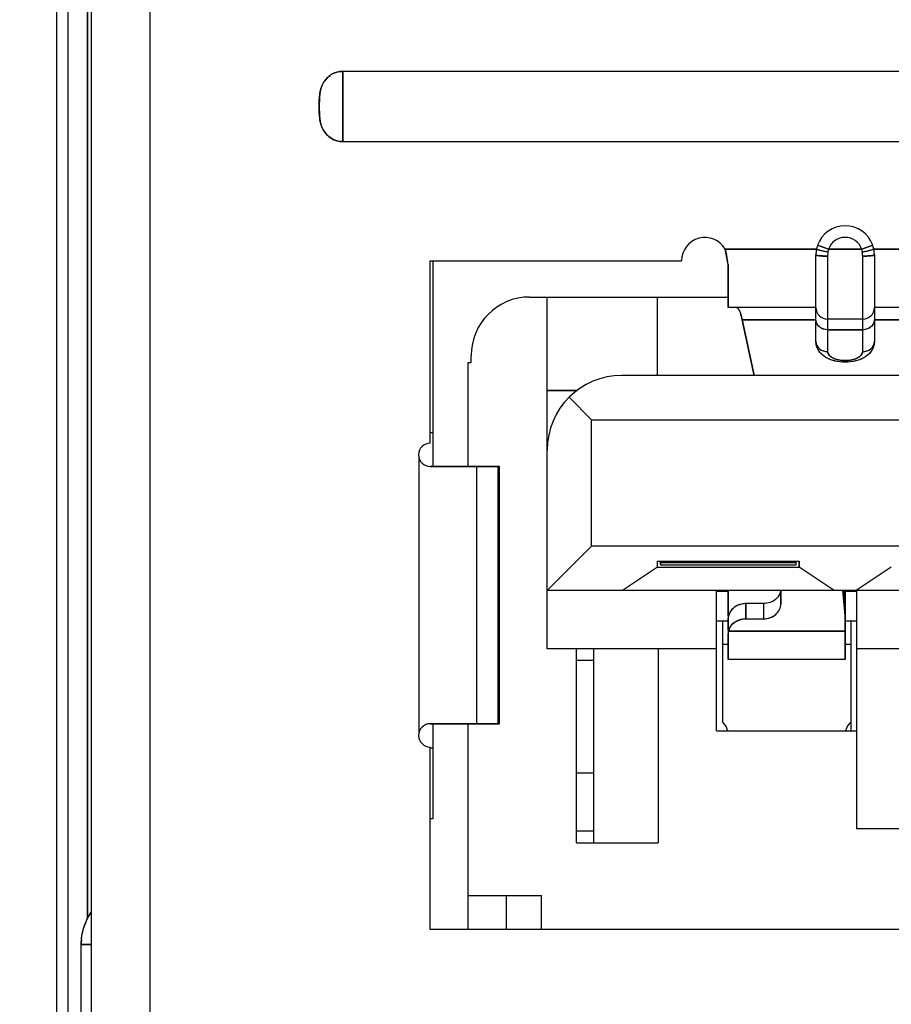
# Model space of a CAD drawing. Header units: millimetres. Extents: x 0 to 1750, y -1720 to 477.
# Tile 288 of 317: x 633 to 641, y -60 to -52. Entities that reach past the tile are written whole.
import ezdxf

# ---------------------------------------------------------------- set-up
doc = ezdxf.new("R2010")
doc.units = ezdxf.units.MM
doc.header["$LTSCALE"] = 92.51
doc.header["$PDMODE"] = 3
doc.header["$PDSIZE"] = 8
doc.layers.get('0').update_dxf_attribs({"linetype": 'CONTINUOUS'})
doc.layers.get('Defpoints').update_dxf_attribs({"linetype": 'CONTINUOUS'})
for name, color, linetype in [('000-VC5000_DXF_DIMENSION', 7, 'CONTINUOUS'), ('101304998_DXF_CONTINUOUS_LINE', 7, 'CONTINUOUS'), ('_101304998_1DXF_CONTINUOUS_LINE', 7, 'CONTINUOUS'), ('DE-11-072043DXF_CONTINUOUS_LINE', 7, 'CONTINUOUS'), ('MANIFOLD_SOLDXF_CONTINUOUS_LINE', 7, 'CONTINUOUS')]:
    doc.layers.add(name, color=color, linetype=linetype)
doc.styles.get("Standard").update_dxf_attribs({"font": 'ISOCP', "width": 0.8})
doc.dimstyles.new('DIMSTYLE_1', dxfattribs={"dimtxt": 6, "dimasz": 6, "dimexe": 2.5, "dimexo": 0.5, "dimgap": 0.75, "dimtad": 1, "dimdsep": 46, "dimtxsty": 'STANDARD', "dimblk": '_FILLED', "dimblk1": '_FILLED', "dimblk2": '_FILLED', "dimcen": 0.09, "dimclrt": 3, "dimazin": 2, "dimtp": 0.5, "dimtm": 0.5, "dimtfac": 1, "dimtofl": 0, "dimtmove": 0, "dimatfit": 3, "dimldrblk": '_FILLED', "dimfxl": 1, "dimtolj": 1, "dimarcsym": 0})

# ---------------------------------------------------------------- blocks, each defined once
blk = doc.blocks.new('_FILLED')
at = {"color": 0, "linetype": 'ByBlock'}
blk.add_solid([(0, 0), (-1, 0.1667), (-1, -0.1667)], dxfattribs=at)
blk = doc.blocks.new('*D2')
at = {"layer": '000-VC5000_DXF_DIMENSION', "color": 0, "lineweight": -2}
for p, q in [((639.3828, -14.0552), (565.0825, -14.0552)), ((567.5825, -20.0552), (567.5825, -217.9552)), ((614.8828, -223.9552), (565.0825, -223.9552))]:
    blk.add_line(p, q, dxfattribs=at)
at = {"layer": 'Defpoints', "color": 0}
for p in [(639.8828, -14.0552), (567.5825, -223.9552), (615.3828, -223.9552)]:
    blk.add_point(p, dxfattribs=at)
at = {"layer": '000-VC5000_DXF_DIMENSION', "color": 0, "linetype": 'ByBlock', "lineweight": -2, "xscale": 6, "yscale": 6, "zscale": 6}
for p, rotation in [((567.5825, -14.0552), 90), ((567.5825, -223.9552), 270)]:
    blk.add_blockref('_FILLED', p, dxfattribs=dict(at, rotation=rotation))
at = {"layer": '000-VC5000_DXF_DIMENSION', "color": 3, "insert": (558.8325, -119.099), "char_height": 6, "attachment_point": 2, "rotation": 90, "line_spacing_factor": 0.9}
blk.add_mtext('\\A1;209.9', dxfattribs=at)

msp = doc.modelspace()

# ---------------------------------------------------------------- linework, layer by layer
at = {"layer": '101304998_DXF_CONTINUOUS_LINE'}
for p, q in [((633.6148, -39.1652), (633.6148, -68.3652)), ((633.8156, -68.3652), (633.8156, -39.1652)), ((634.3156, -39.1288), (634.3156, -68.3652)), ((633.7821, -46.3881), (633.7821, -59.4317)), ((635.9656, -52.7852), (635.9656, -52.1852)), ((650.5656, -52.1852), (635.9656, -52.1852)), ((635.9656, -52.7852), (650.5656, -52.7852)), ((639.2388, -53.7052), (640.0207, -53.7052)), ((640.1242, -53.7052), (640.0299, -53.6719)), ((640.1242, -53.7052), (640.407, -53.7052)), ((640.5013, -53.6719), (640.407, -53.7052)), ((640.5071, -53.707), (640.5097, -53.7059)), ((640.5106, -53.7052), (641.2924, -53.7052)), ((636.7156, -55.3652), (636.7156, -53.8052)), ((636.7156, -53.8052), (638.8656, -53.8052)), ((636.7406, -55.5652), (636.7406, -53.8052)), ((639.2656, -53.837), (639.2597, -53.8082)), ((640.0156, -54.4963), (640.0156, -53.7552)), ((640.1156, -53.7652), (640.1156, -54.5825)), ((640.4156, -54.5825), (640.4156, -53.7652)), ((640.5156, -53.7552), (640.5156, -54.2052)), ((639.2656, -54.2052), (639.2656, -53.837)), ((637.5656, -54.1152), (639.2656, -54.1152)), ((637.7156, -57.1252), (637.7156, -54.1152)), ((638.6606, -54.7852), (638.6606, -54.1152)), ((640.0156, -54.2052), (639.2656, -54.2052)), ((639.3579, -54.2279), (639.3617, -54.2357)), ((641.2656, -54.2052), (640.5156, -54.2052)), ((640.5156, -54.2098), (640.5156, -54.4963)), ((639.3853, -54.309), (639.4878, -54.7852)), ((639.3853, -54.309), (640.0156, -54.309)), ((640.4156, -54.3052), (640.1156, -54.3052)), ((640.5156, -54.309), (641.1459, -54.309)), ((640.1156, -54.3952), (640.4156, -54.3952)), ((637.0656, -54.6752), (637.0656, -54.6152)), ((637.0406, -55.5652), (637.0406, -54.6752)), ((637.0406, -54.6752), (637.0656, -54.6752)), ((648.1756, -54.7852), (638.3556, -54.7852)), ((637.969, -54.9152), (637.7156, -54.9152)), ((638.0956, -55.1652), (637.9031, -54.9727)), ((638.0956, -56.2452), (638.0956, -55.1652)), ((638.0956, -55.1652), (648.4356, -55.1652)), ((636.7156, -55.2752), (636.7406, -55.2752)), ((636.6206, -57.834), (636.6206, -55.4965)), ((636.7156, -55.5652), (637.3067, -55.5652)), ((637.1109, -55.5652), (637.1109, -57.7652)), ((637.2971, -57.7652), (637.2971, -55.5652)), ((637.3068, -57.7652), (637.3068, -55.5652)), ((637.7156, -56.6252), (638.0956, -56.2452)), ((648.4356, -56.2452), (638.0956, -56.2452)), ((638.6606, -56.4252), (638.3606, -56.6252)), ((638.6606, -56.4252), (638.6606, -56.3752)), ((638.6606, -56.3752), (639.8706, -56.3752)), ((638.6606, -56.4252), (639.8706, -56.4252)), ((638.6856, -56.4052), (638.6856, -56.3752)), ((638.6856, -56.4052), (639.8456, -56.4052)), ((639.8386, -56.3887), (638.6926, -56.3887)), ((639.8456, -56.4052), (639.8456, -56.3752)), ((639.8706, -56.4252), (639.8706, -56.3752)), ((640.1706, -56.6252), (639.8706, -56.4252)), ((640.6606, -56.4252), (640.3606, -56.6252)), ((648.8156, -56.6252), (637.7156, -56.6252)), ((639.1656, -57.8252), (639.1656, -56.6252)), ((639.2656, -56.6352), (639.1656, -56.6352)), ((639.2656, -56.8448), (639.2656, -56.6252)), ((639.7156, -56.7394), (639.7156, -56.6252)), ((640.2438, -56.6252), (640.2656, -56.8677)), ((640.2656, -56.738), (640.2555, -56.6252)), ((640.2656, -56.6252), (640.2656, -57.2151)), ((640.3606, -56.6352), (640.2656, -56.6352)), ((640.3656, -58.6652), (640.3656, -56.6252)), ((639.4156, -56.738), (639.4156, -56.8677)), ((639.5656, -56.738), (639.4156, -56.738)), ((639.5656, -56.738), (639.5656, -56.8677)), ((639.1656, -56.8852), (639.2656, -56.8852)), ((639.2156, -56.8852), (639.2156, -57.749)), ((639.2656, -56.9651), (639.2656, -56.8656)), ((639.4156, -56.8677), (639.5656, -56.8677)), ((640.2656, -56.8852), (640.3656, -56.8852)), ((640.3156, -57.8252), (640.3156, -56.8852)), ((639.2656, -57.2149), (639.2656, -56.9956)), ((639.2677, -56.9744), (640.2656, -56.9744)), ((639.2156, -57.0852), (639.2656, -57.0852)), ((640.2656, -57.0852), (640.3156, -57.0852)), ((639.1656, -57.1252), (637.7156, -57.1252)), ((637.9656, -58.7852), (637.9656, -57.1252)), ((638.1156, -58.7852), (638.1156, -57.1252)), ((638.6656, -57.1252), (638.6656, -58.7852)), ((641.6656, -57.1252), (640.3656, -57.1252)), ((638.1156, -57.2252), (637.9656, -57.2252)), ((640.2656, -57.2151), (639.2656, -57.2151)), ((637.3067, -57.7652), (636.7156, -57.7652)), ((636.7406, -58.5752), (636.7406, -57.7652)), ((637.0406, -59.5252), (637.0406, -57.7652)), ((639.1656, -57.8252), (640.3656, -57.8252)), ((636.7156, -59.5252), (636.7156, -57.9652)), ((636.7406, -57.9752), (636.7156, -57.9752)), ((637.9656, -58.1852), (638.1156, -58.1852)), ((636.7156, -58.5752), (636.7406, -58.5752)), ((638.1156, -58.6852), (637.9656, -58.6852)), ((641.6656, -58.6652), (640.3656, -58.6652)), ((637.9656, -58.7852), (638.6656, -58.7852)), ((637.0406, -59.2352), (637.6656, -59.2352)), ((637.3656, -59.2352), (637.3656, -59.5252)), ((637.6656, -59.5252), (637.6656, -59.2352)), ((641.2656, -59.5252), (636.7156, -59.5252)), ((633.7281, -62.6552), (633.7281, -59.6552)), ((633.8156, -59.6552), (633.7281, -59.6552))]:
    msp.add_line(p, q, dxfattribs=at)
for centre, radius, start, end in [((640.2656, -53.7552), 0.25, 19.47122, 160.52878), ((639.0656, -53.8052), 0.2, 30, 180), ((640.2656, -53.7552), 0.15, 19.47122, 160.52878), ((659.3595, -49.6834), 20.5187, 191.30358, 191.59692), ((640.2658, -53.7553), 0.2502, 171.02844, 177.42941), ((640.2656, -53.7552), 0.25, 168.46331, 171.02592), ((640.2661, -53.7553), 0.2505, 166.72208, 168.46382), ((640.2652, -53.7551), 0.2496, 164.92021, 166.72179), ((640.2651, -53.7551), 0.2494, 163.15571, 164.91988), ((640.2659, -53.7553), 0.2503, 160.52753, 163.15428), ((640.3948, -52.2879), 1.4672, 256.71375, 257.13934), ((640.5564, -51.5735), 2.1997, 257.17888, 258.52151), ((640.3305, -53.7652), 0.2149, 170.36722, 180.01125), ((640.3249, -53.7643), 0.2092, 163.60735, 170.35629), ((640.2063, -53.7643), 0.2092, 9.64371, 16.39265), ((640.2007, -53.7652), 0.2149, 359.98876, 9.63277), ((640.2651, -53.7554), 0.2505, 17.70339, 19.47199), ((640.266, -53.7551), 0.2496, 14.88358, 17.70298), ((640.2654, -53.7553), 0.2502, 11.5354, 14.88062), ((640.2651, -53.7553), 0.2505, 1.56235, 11.52752), ((640.2656, -53.7552), 0.25, 177.43203, 179.99977), ((640.2656, -53.7552), 0.25, 0.00002, 1.55288), ((637.5656, -54.6152), 0.5, 90, 180), ((639.333, -54.2217), 0.0167, 61.48517, 67.22584), ((639.325, -54.2328), 0.0304, 45.76935, 49.60648), ((639.2541, -54.2821), 0.1172, 27.56405, 29.12062), ((639.1843, -54.3158), 0.1946, 23.21218, 24.31089), ((640.1156, -54.2052), 0.1, 180, 270), ((640.4156, -54.2052), 0.1, 270, 0), ((638.906, -54.4169), 0.4909, 17.2174, 17.80423), ((638.8159, -54.4446), 0.5852, 15.89962, 17.1959), ((638.7125, -54.4743), 0.6927, 15.46112, 15.92253), ((638.57, -54.5133), 0.8404, 14.06898, 15.43148), ((640.1549, -54.4963), 0.1393, 180.00956, 188.10815), ((640.376, -54.4963), 0.1396, 351.59732, 359.99468), ((638.3556, -55.4252), 0.64, 90, 180), ((636.7156, -55.4652), 0.1, 90, 270), ((639.4157, -56.9128), 0.1748, 90.02191, 101.52708), ((639.378, -56.9964), 0.1124, 160.73268, 168.68502), ((636.7156, -57.8652), 0.1, 90, 270), ((639.1156, -57.8608), 0.15, 13.74808, 48.18969), ((640.4156, -57.8608), 0.15, 131.81031, 166.26497), ((634.2155, -59.6553), 0.4874, 174.75319, 179.99012)]:
    msp.add_arc(centre, radius, start, end, dxfattribs=at)
for points, knots in [([(635.9656, -52.1852), (635.9319, -52.1852), (635.8631, -52.2046), (635.7666, -52.3093), (635.7649, -52.4853), (635.7666, -52.6612), (635.8631, -52.7658), (635.9319, -52.7852), (635.9656, -52.7852)], [0, 0, 0, 0, 0.12524, 0.250636, 0.500064, 0.749393, 0.874728, 1, 1, 1, 1]), ([(640.0207, -53.7052), (640.0206, -53.706), (640.0251, -53.7069), (640.0306, -53.7094), (640.0431, -53.7123), (640.0522, -53.7146), (640.0576, -53.7159)], [0, 0, 0, 0, 0.062858, 0.249165, 0.567001, 1, 1, 1, 1]), ([(640.4126, -53.7292), (640.4224, -53.7272), (640.454, -53.7203), (640.4861, -53.7144), (640.5071, -53.707)], [0, 0, 0, 0, 0.310865, 1, 1, 1, 1]), ([(640.5097, -53.7059), (640.5099, -53.7058), (640.5102, -53.7057), (640.5106, -53.7053), (640.5106, -53.7052)], [0, 0, 0, 0, 0.678012, 1, 1, 1, 1]), ([(640.0156, -53.7552), (640.0156, -53.7569), (640.0195, -53.758), (640.0218, -53.7587), (640.023, -53.759)], [0, 0, 0, 0, 0.588688, 1, 1, 1, 1]), ([(640.023, -53.759), (640.0355, -53.7621), (640.0666, -53.7642), (640.0975, -53.7652), (640.1156, -53.7652)], [0, 0, 0, 0, 0.41525, 1, 1, 1, 1]), ([(640.4156, -53.7652), (640.4279, -53.7652), (640.4509, -53.7647), (640.484, -53.7632), (640.5013, -53.7599), (640.5156, -53.7579), (640.5156, -53.7552)], [0, 0, 0, 0, 0.363643, 0.699215, 0.921697, 1, 1, 1, 1]), ([(639.341, -54.207), (639.3416, -54.2074), (639.3429, -54.2082), (639.3441, -54.2091), (639.3447, -54.2096)], [0, 0, 0, 0, 0.481996, 1, 1, 1, 1]), ([(640.1156, -54.3952), (640.0906, -54.3952), (640.0406, -54.3799), (640.0156, -54.3315), (640.0156, -54.309)], [0, 0, 0, 0, 0.526206, 1, 1, 1, 1]), ([(640.4949, -54.3615), (640.4806, -54.3776), (640.4523, -54.3924), (640.4232, -54.3952), (640.4156, -54.3952)], [0, 0, 0, 0, 0.739857, 1, 1, 1, 1]), ([(640.0156, -54.4963), (640.0156, -54.5188), (640.0406, -54.5672), (640.0906, -54.5825), (640.1156, -54.5825)], [0, 0, 0, 0, 0.473794, 1, 1, 1, 1]), ([(640.5141, -54.5167), (640.5104, -54.5417), (640.488, -54.5905), (640.4257, -54.6398), (640.3487, -54.6666), (640.2651, -54.6754), (640.1816, -54.6665), (640.1048, -54.6393), (640.0426, -54.5899), (640.0206, -54.541), (640.017, -54.5159)], [0, 0, 0, 0, 0.119715, 0.24002, 0.366322, 0.500166, 0.633959, 0.760145, 0.880158, 1, 1, 1, 1]), ([(640.4156, -54.5825), (640.4406, -54.5825), (640.4906, -54.5672), (640.5156, -54.5188), (640.5156, -54.4963)], [0, 0, 0, 0, 0.526206, 1, 1, 1, 1]), ([(640.1156, -54.5825), (640.1158, -54.6056), (640.154, -54.6387), (640.2095, -54.6546), (640.2656, -54.6607), (640.3217, -54.6546), (640.3772, -54.6387), (640.4154, -54.6056), (640.4156, -54.5825)], [0, 0, 0, 0, 0.194547, 0.338438, 0.5, 0.661562, 0.805453, 1, 1, 1, 1]), ([(638.6926, -56.3887), (638.6909, -56.3887), (638.6894, -56.3895), (638.6856, -56.3886), (638.6856, -56.3892)], [0, 0, 0, 0, 0.746644, 1, 1, 1, 1]), ([(639.8456, -56.3892), (639.8456, -56.3886), (639.8418, -56.3895), (639.8403, -56.3887), (639.8386, -56.3887)], [0, 0, 0, 0, 0.253354, 1, 1, 1, 1]), ([(639.704, -56.6591), (639.6925, -56.6828), (639.665, -56.7101), (639.6325, -56.7249), (639.6236, -56.7281)], [0, 0, 0, 0, 0.736696, 1, 1, 1, 1]), ([(639.3807, -56.7416), (639.3535, -56.7471), (639.3026, -56.7707), (639.2727, -56.8198), (639.2677, -56.8448)], [0, 0, 0, 0, 0.521578, 1, 1, 1, 1]), ([(639.5656, -56.8677), (639.6031, -56.8677), (639.6778, -56.8451), (639.7156, -56.773), (639.7156, -56.7394)], [0, 0, 0, 0, 0.52753, 1, 1, 1, 1]), ([(639.3063, -56.9081), (639.3279, -56.8885), (639.3662, -56.871), (639.4054, -56.8677), (639.4156, -56.8677)], [0, 0, 0, 0, 0.741604, 1, 1, 1, 1])]:
    msp.add_open_spline(points, degree=3, knots=knots, dxfattribs=at)
for points in [[(639.3462, -54.211), (639.3504, -54.2151), (639.3536, -54.22), (639.3564, -54.2251)], [(639.3632, -54.2391), (639.3671, -54.2481), (639.3704, -54.2574), (639.3734, -54.2668)], [(640.5156, -54.309), (640.5156, -54.3278), (640.5074, -54.3474), (640.4949, -54.3615)], [(639.7145, -56.6253), (639.7128, -56.637), (639.7092, -56.6485), (639.704, -56.6591)], [(639.6236, -56.7281), (639.6051, -56.7347), (639.5852, -56.738), (639.5656, -56.738)], [(639.2656, -56.8656), (639.2656, -56.8586), (639.2664, -56.8516), (639.2677, -56.8448)], [(639.2718, -56.9593), (639.2786, -56.9399), (639.2911, -56.922), (639.3063, -56.9081)], [(639.2656, -56.9956), (639.2656, -56.9885), (639.2663, -56.9814), (639.2677, -56.9744)], [(633.7301, -59.6107), (633.7377, -59.5279), (633.768, -59.4446), (633.8152, -59.3761)]]:
    msp.add_open_spline(points, degree=3, dxfattribs=at)
at = {"layer": '_101304998_1DXF_CONTINUOUS_LINE'}
for p, q in [((637.5656, -54.1152), (639.2656, -54.1152)), ((637.7156, -57.1252), (637.7156, -54.1152)), ((638.6606, -54.7852), (638.6606, -54.1152)), ((637.0656, -54.6752), (637.0656, -54.6152)), ((637.0406, -55.5652), (637.0406, -54.6752)), ((637.0406, -54.6752), (637.0656, -54.6752)), ((648.1756, -54.7852), (638.3556, -54.7852)), ((637.7156, -54.9152), (637.969, -54.9152)), ((638.0956, -55.1652), (637.9031, -54.9727)), ((638.0956, -56.2452), (638.0956, -55.1652)), ((638.0956, -55.1652), (648.4356, -55.1652)), ((637.7156, -56.6252), (638.0956, -56.2452)), ((648.4356, -56.2452), (638.0956, -56.2452)), ((638.6606, -56.4252), (638.3606, -56.6252)), ((638.6606, -56.4252), (638.6606, -56.3752)), ((638.6606, -56.3752), (639.8706, -56.3752)), ((638.6606, -56.4252), (639.8706, -56.4252)), ((638.6856, -56.4052), (638.6856, -56.3752)), ((638.6856, -56.4052), (639.8456, -56.4052)), ((639.8386, -56.3887), (638.6926, -56.3887)), ((639.8456, -56.4052), (639.8456, -56.3752)), ((639.8706, -56.3752), (639.8706, -56.4252)), ((640.1706, -56.6252), (639.8706, -56.4252)), ((640.6606, -56.4252), (640.3606, -56.6252)), ((648.8156, -56.6252), (637.7156, -56.6252)), ((639.1656, -57.8252), (639.1656, -56.6252)), ((639.2656, -56.6352), (639.1656, -56.6352)), ((639.2656, -56.6252), (639.2656, -56.8448)), ((639.7156, -56.6252), (639.7156, -56.7394)), ((640.2438, -56.6252), (640.2656, -56.8677)), ((640.2656, -56.738), (640.2555, -56.6252)), ((640.2656, -57.2151), (640.2656, -56.6252)), ((640.3656, -56.6352), (640.2656, -56.6352)), ((640.3656, -58.6652), (640.3656, -56.6252)), ((639.4156, -56.8677), (639.4156, -56.738)), ((639.5656, -56.738), (639.4156, -56.738)), ((639.5656, -56.738), (639.5656, -56.8677)), ((639.1656, -56.8852), (639.2656, -56.8852)), ((639.2156, -56.9003), (639.2156, -57.749)), ((639.2656, -56.8656), (639.2656, -57.2151)), ((639.4156, -56.8677), (639.5656, -56.8677)), ((640.2656, -56.8852), (640.3656, -56.8852)), ((640.3156, -57.8252), (640.3156, -56.8852)), ((640.2656, -56.9744), (639.2677, -56.9744)), ((639.2156, -57.0852), (639.2656, -57.0852)), ((640.2656, -57.0852), (640.3156, -57.0852)), ((639.1656, -57.1252), (637.7156, -57.1252)), ((637.9656, -58.7852), (637.9656, -57.1252)), ((638.1156, -58.7852), (638.1156, -57.1252)), ((638.6656, -57.1252), (638.6656, -58.7852)), ((641.6656, -57.1252), (640.3656, -57.1252)), ((638.1156, -57.2252), (637.9656, -57.2252)), ((640.2656, -57.2151), (639.2656, -57.2151)), ((637.0406, -59.5252), (637.0406, -57.7652)), ((639.1656, -57.8252), (640.3656, -57.8252)), ((637.9656, -58.1852), (638.1156, -58.1852)), ((638.1156, -58.6852), (637.9656, -58.6852)), ((641.6656, -58.6652), (640.3656, -58.6652)), ((637.9656, -58.7852), (638.6656, -58.7852)), ((637.0406, -59.2352), (637.6656, -59.2352)), ((637.3656, -59.2352), (637.3656, -59.5252)), ((637.6656, -59.5252), (637.6656, -59.2352)), ((633.7281, -62.6552), (633.7281, -59.6552)), ((633.7281, -59.6552), (633.8156, -59.6552))]:
    msp.add_line(p, q, dxfattribs=at)
for centre, radius, start, end in [((637.5656, -54.6152), 0.5, 90, 180), ((638.3556, -55.4252), 0.64, 90, 180), ((639.5944, -56.6055), 0.1221, 325.91766, 333.96293), ((639.4156, -56.9125), 0.1745, 90.00192, 101.52126), ((639.3825, -56.8676), 0.117, 168.7251, 169.90285), ((639.1156, -57.8608), 0.15, 13.72673, 48.18969), ((640.4156, -57.8608), 0.15, 131.81031, 166.27804)]:
    msp.add_arc(centre, radius, start, end, dxfattribs=at)
for points, knots in [([(638.6856, -56.3892), (638.6855, -56.3891), (638.6866, -56.3891), (638.6874, -56.3889), (638.6899, -56.3888), (638.6916, -56.3887), (638.6926, -56.3887)], [0, 0, 0, 0, 0.059912, 0.247003, 0.560667, 1, 1, 1, 1]), ([(639.6955, -56.674), (639.6914, -56.68), (639.6722, -56.7036), (639.6452, -56.7203), (639.6236, -56.7281)], [0, 0, 0, 0, 0.242389, 1, 1, 1, 1]), ([(639.3807, -56.7416), (639.3587, -56.7461), (639.3173, -56.7632), (639.287, -56.7971), (639.2777, -56.8159)], [0, 0, 0, 0, 0.516831, 1, 1, 1, 1]), ([(639.5656, -56.8677), (639.5851, -56.8677), (639.6235, -56.8613), (639.6731, -56.8335), (639.7073, -56.791), (639.7156, -56.7562), (639.7156, -56.7394)], [0, 0, 0, 0, 0.267741, 0.52545, 0.768274, 1, 1, 1, 1]), ([(639.2677, -56.9744), (639.2699, -56.9637), (639.2749, -56.9497), (639.2822, -56.9372), (639.2842, -56.934)], [0, 0, 0, 0, 0.745812, 1, 1, 1, 1]), ([(639.2842, -56.934), (639.2975, -56.9135), (639.3381, -56.8789), (639.3895, -56.8677), (639.4156, -56.8677)], [0, 0, 0, 0, 0.483729, 1, 1, 1, 1]), ([(633.7281, -59.6552), (633.7281, -59.6058), (633.7433, -59.5064), (633.7875, -59.4162), (633.8155, -59.3756)], [0, 0, 0, 0, 0.500532, 1, 1, 1, 1])]:
    msp.add_open_spline(points, degree=3, knots=knots, dxfattribs=at)
for points in [[(639.7145, -56.6252), (639.7128, -56.6369), (639.7092, -56.6485), (639.7041, -56.6591)], [(639.6236, -56.7281), (639.6051, -56.7347), (639.5852, -56.738), (639.5656, -56.738)], [(639.2656, -56.8656), (639.2656, -56.8594), (639.2662, -56.8532), (639.2673, -56.8471)], [(639.2777, -56.8159), (639.2731, -56.825), (639.2697, -56.8348), (639.2677, -56.8448)], [(639.2656, -56.9956), (639.2656, -56.9885), (639.2663, -56.9813), (639.2677, -56.9744)]]:
    msp.add_open_spline(points, degree=3, dxfattribs=at)
at = {"layer": 'DE-11-072043DXF_CONTINUOUS_LINE'}
msp.add_line((633.5156, -38.1352), (633.5156, -69.4852), dxfattribs=at)
at = {"layer": 'MANIFOLD_SOLDXF_CONTINUOUS_LINE'}
for p, q in [((633.6148, -39.1652), (633.6148, -68.3652)), ((633.8156, -68.3652), (633.8156, -39.1652)), ((634.3156, -39.1288), (634.3156, -68.3652)), ((633.7821, -59.4317), (633.7821, -46.3881)), ((635.9656, -52.1852), (635.9656, -52.7852)), ((650.5656, -52.1852), (635.9656, -52.1852)), ((635.9656, -52.7852), (650.5656, -52.7852)), ((640.0207, -53.7052), (639.2388, -53.7052)), ((639.2597, -53.8082), (639.2388, -53.7052)), ((640.0299, -53.6719), (640.1242, -53.7052)), ((640.407, -53.7052), (640.1242, -53.7052)), ((640.407, -53.7052), (640.5013, -53.6719)), ((641.2924, -53.7052), (640.5106, -53.7052)), ((636.7156, -55.3652), (636.7156, -53.8052)), ((636.7156, -53.8052), (638.8656, -53.8052)), ((636.7406, -55.5652), (636.7406, -53.8052)), ((639.2656, -53.837), (639.2597, -53.8082)), ((640.0157, -53.7493), (640.0156, -53.7552)), ((640.0156, -54.2052), (640.0156, -53.7552)), ((640.1156, -53.7652), (640.1156, -54.5825)), ((640.4156, -54.5825), (640.4156, -53.7652)), ((640.5156, -53.7552), (640.5155, -53.7498)), ((640.5156, -53.7552), (640.5156, -54.2052)), ((639.2656, -53.837), (639.2656, -54.2052)), ((640.0156, -54.2052), (639.2656, -54.2052)), ((640.0156, -54.4963), (640.0156, -54.2064)), ((641.2656, -54.2052), (640.5156, -54.2052)), ((640.5156, -54.2064), (640.5156, -54.4963)), ((639.4878, -54.7852), (639.3853, -54.309)), ((640.0156, -54.309), (639.3853, -54.309)), ((640.4156, -54.3052), (640.1156, -54.3052)), ((641.1459, -54.309), (640.5156, -54.309)), ((640.4156, -54.3952), (640.1156, -54.3952)), ((636.7156, -55.2752), (636.7406, -55.2752)), ((636.6206, -57.834), (636.6206, -55.4965)), ((637.3068, -55.5652), (636.7156, -55.5652)), ((637.1109, -55.5652), (637.1109, -57.7652)), ((637.2971, -57.7652), (637.2971, -55.5652)), ((637.3068, -57.7652), (637.3068, -55.5652)), ((636.7156, -57.7652), (637.3068, -57.7652)), ((636.7406, -58.5752), (636.7406, -57.7652)), ((636.7156, -59.5252), (636.7156, -57.9652)), ((636.7406, -57.9752), (636.7156, -57.9752)), ((636.7156, -58.5752), (636.7406, -58.5752)), ((641.2656, -59.5252), (636.7156, -59.5252))]:
    msp.add_line(p, q, dxfattribs=at)
for centre, radius, start, end in [((640.2656, -53.7552), 0.25, 19.47122, 160.52878), ((639.0656, -53.8052), 0.2, 30.00002, 180), ((640.2656, -53.7552), 0.15, 19.47122, 160.52878), ((640.266, -53.7553), 0.2504, 168.47023, 177.44235), ((640.2664, -53.7554), 0.2509, 167.5843, 168.46324), ((640.2657, -53.7552), 0.2501, 166.12965, 167.58444), ((640.2656, -53.7552), 0.25, 160.52761, 166.12472), ((640.3305, -53.7652), 0.2149, 170.36722, 180.01126), ((640.3249, -53.7643), 0.2092, 163.60735, 170.35629), ((640.2063, -53.7643), 0.2092, 9.64371, 16.39265), ((640.2007, -53.7652), 0.2149, 359.98875, 9.63277), ((640.2648, -53.7555), 0.2508, 18.59236, 19.47142), ((640.2658, -53.7552), 0.2498, 13.63012, 18.59211), ((640.2652, -53.7553), 0.2504, 11.5361, 13.6268), ((640.2655, -53.7552), 0.2501, 10.24762, 11.53699), ((640.2652, -53.7553), 0.2504, 1.24225, 10.24047), ((640.2656, -53.7552), 0.25, 177.44895, 178.6405), ((640.1156, -54.2052), 0.1, 180, 270), ((640.4156, -54.2052), 0.1, 270, 0), ((640.0901, -54.4963), 0.0744, 180.01534, 187.34909), ((640.4411, -54.4963), 0.0745, 352.28624, 359.98303), ((636.7156, -55.4652), 0.1, 90, 270), ((636.7156, -57.8652), 0.1, 90, 270)]:
    msp.add_arc(centre, radius, start, end, dxfattribs=at)
for points, knots in [([(635.9656, -52.7852), (635.9319, -52.7852), (635.8632, -52.7657), (635.7911, -52.6882), (635.764, -52.5873), (635.7664, -52.4852), (635.764, -52.3832), (635.7911, -52.2823), (635.8632, -52.2047), (635.9319, -52.1852), (635.9656, -52.1852)], [0, 0, 0, 0, 0.124402, 0.249003, 0.37414, 0.5, 0.625859, 0.750997, 0.875598, 1, 1, 1, 1]), ([(640.0207, -53.7052), (640.0206, -53.7056), (640.0221, -53.7062), (640.0242, -53.7071), (640.0287, -53.7085), (640.0347, -53.7102), (640.0427, -53.7123), (640.0561, -53.7156), (640.067, -53.7181), (640.0746, -53.7198)], [0, 0, 0, 0, 0.017592, 0.064245, 0.143829, 0.257965, 0.404436, 0.580335, 1, 1, 1, 1]), ([(640.0746, -53.7198), (640.0857, -53.7223), (640.1003, -53.7255), (640.115, -53.7285), (640.1186, -53.7292)], [0, 0, 0, 0, 0.754918, 1, 1, 1, 1]), ([(640.4126, -53.7292), (640.4246, -53.7268), (640.4426, -53.723), (640.4657, -53.7178), (640.4811, -53.7142), (640.4933, -53.711), (640.503, -53.7086), (640.5072, -53.7067), (640.5106, -53.7059), (640.5106, -53.7052)], [0, 0, 0, 0, 0.365662, 0.544015, 0.703648, 0.833293, 0.926865, 0.981209, 1, 1, 1, 1]), ([(640.1156, -53.7652), (640.1033, -53.7652), (640.0798, -53.7648), (640.0518, -53.7631), (640.0332, -53.761), (640.0237, -53.7592), (640.0184, -53.7579), (640.0156, -53.7561), (640.0156, -53.7552)], [0, 0, 0, 0, 0.362859, 0.697708, 0.826383, 0.919833, 0.975588, 1, 1, 1, 1]), ([(640.4668, -53.7638), (640.4626, -53.7641), (640.4456, -53.7649), (640.4285, -53.7652), (640.4156, -53.7652)], [0, 0, 0, 0, 0.246035, 1, 1, 1, 1]), ([(640.5156, -53.7552), (640.5156, -53.7565), (640.5103, -53.7587), (640.5018, -53.7604), (640.4858, -53.7625), (640.4738, -53.7634), (640.4668, -53.7638)], [0, 0, 0, 0, 0.074459, 0.265422, 0.581573, 1, 1, 1, 1]), ([(639.3344, -54.2052), (639.3391, -54.2052), (639.3469, -54.2106), (639.3541, -54.2207), (639.3634, -54.238), (639.3742, -54.2677), (639.3815, -54.294), (639.3853, -54.309)], [0, 0, 0, 0, 0.120121, 0.207414, 0.317523, 0.610234, 1, 1, 1, 1]), ([(640.1156, -54.3952), (640.0906, -54.3952), (640.0517, -54.3823), (640.0212, -54.3437), (640.0156, -54.3203), (640.0156, -54.309)], [0, 0, 0, 0, 0.520323, 0.765468, 1, 1, 1, 1]), ([(640.5156, -54.309), (640.5156, -54.3203), (640.51, -54.3437), (640.4795, -54.3823), (640.4406, -54.3952), (640.4156, -54.3952)], [0, 0, 0, 0, 0.234532, 0.479677, 1, 1, 1, 1]), ([(640.5156, -54.4963), (640.5156, -54.5234), (640.4984, -54.5785), (640.435, -54.6351), (640.3542, -54.6659), (640.2656, -54.6758), (640.177, -54.6659), (640.0962, -54.6351), (640.0328, -54.5785), (640.0156, -54.5234), (640.0156, -54.4963)], [0, 0, 0, 0, 0.120618, 0.240507, 0.366168, 0.500041, 0.633907, 0.759545, 0.879402, 1, 1, 1, 1]), ([(640.0162, -54.5058), (640.0176, -54.5163), (640.0251, -54.5374), (640.0561, -54.5713), (640.0922, -54.5825), (640.1156, -54.5825)], [0, 0, 0, 0, 0.234725, 0.480642, 1, 1, 1, 1]), ([(640.4156, -54.5825), (640.4389, -54.5825), (640.4749, -54.5714), (640.5059, -54.5377), (640.5135, -54.5167), (640.5149, -54.5063)], [0, 0, 0, 0, 0.519301, 0.765255, 1, 1, 1, 1]), ([(640.2656, -54.6586), (640.2464, -54.6586), (640.2099, -54.6551), (640.1678, -54.6419), (640.1412, -54.6258), (640.1233, -54.6097), (640.1156, -54.5929), (640.1156, -54.5825)], [0, 0, 0, 0, 0.318016, 0.601256, 0.722155, 0.827518, 1, 1, 1, 1]), ([(640.4156, -54.5825), (640.4156, -54.5929), (640.4079, -54.6097), (640.39, -54.6258), (640.3634, -54.6419), (640.3213, -54.6551), (640.2848, -54.6586), (640.2656, -54.6586)], [0, 0, 0, 0, 0.172482, 0.277845, 0.398744, 0.681984, 1, 1, 1, 1])]:
    msp.add_open_spline(points, degree=3, knots=knots, dxfattribs=at)

# ---------------------------------------------------------------- dimensions: what is measured, and where the dimension line sits
at = {"layer": '000-VC5000_DXF_DIMENSION'}
dim = msp.add_linear_dim(base=(567.5825, -223.9552), p1=(639.8828, -14.0552), p2=(615.3828, -223.9552), angle=270, dimstyle='DIMSTYLE_1', dxfattribs=at)
dim.commit()
dim.dimension.update_dxf_attribs({"geometry": '*D2', "text_midpoint": (567.5825, -119.099), "dimtype": 160})

doc.saveas('drawing.dxf')
